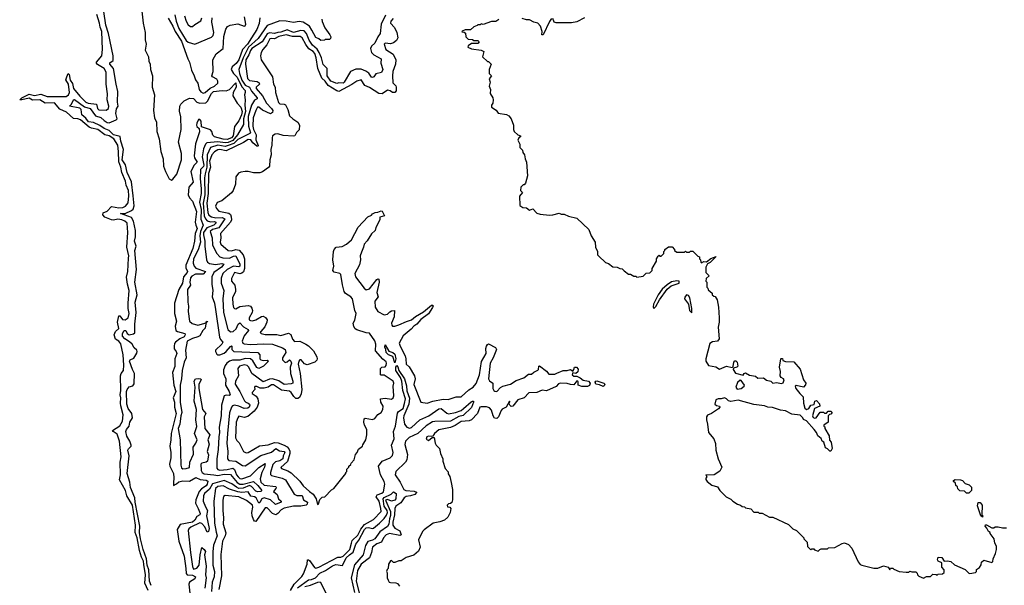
# Model space of a CAD drawing. Extents: x 1933546 to 2138868, y 524910 to 667279.
# Tile 382 of 466: x 2093084 to 2102433, y 555474 to 560848. Entities that reach past the tile are written whole.
import ezdxf

# ---------------------------------------------------------------- set-up
doc = ezdxf.new("R2010")
doc.units = 0

msp = doc.modelspace()

# ---------------------------------------------------------------- linework, layer by layer
at = {"layer": '0CON10XD'}
for points in [[(2094333, 555473), (2094317.8, 555515), (2094311, 555621), (2094295.8, 555665.8), (2094287, 555727), (2094255.8, 555815), (2094231, 555915), (2094220.3, 555975), (2094226.1, 556035), (2094180.2, 556265), (2094177.8, 556305), (2094135, 556402.5), (2094128.5, 556455), (2094105.3, 556535), (2094122.3, 556705), (2094111.9, 556758.1), (2094118, 556772), (2094141.9, 556795), (2094143.1, 556805), (2094131.2, 556845), (2094100.5, 556890.5), (2094091.4, 556935), (2094098.1, 556955), (2094124.8, 556985), (2094130, 557025), (2094156.2, 557065), (2094147.6, 557107.6), (2094113.7, 557153.7), (2094100.3, 557195), (2094099.1, 557315), (2094105, 557334.3), (2094125, 557360), (2094159.7, 557370.3), (2094171.8, 557388.2), (2094174.7, 557485), (2094154, 557524), (2094127.5, 557605), (2094133.8, 557615), (2094166.5, 557633.5), (2094195, 557678.8), (2094198.5, 557695), (2094195, 557708.8), (2094171.1, 557731.1), (2094152.9, 557765), (2094128.2, 557788.2), (2094081.3, 557815), (2094062, 557842), (2094059.3, 557865), (2094075, 557894.5), (2094090.8, 557895), (2094105.4, 557865), (2094125, 557854.8), (2094165, 557862.5), (2094176, 557874), (2094177.5, 557885), (2094177.8, 557955), (2094189.5, 558065), (2094180.3, 558165), (2094198.8, 558235), (2094178.9, 558355), (2094194.3, 558475), (2094178.6, 558655), (2094191.2, 558695), (2094174.2, 558744.2), (2094184.2, 558785), (2094182.8, 558845), (2094164.4, 558934.4), (2094146.8, 558966.8), (2094042, 559005), (2094085, 559007.5), (2094146.7, 559035), (2094162.2, 559047.8), (2094171.7, 559078.3), (2094160.8, 559175), (2094146.5, 559306.5), (2094103.3, 559395), (2094088.9, 559468.9), (2094057.8, 559515), (2094069.6, 559615), (2094044.8, 559695), (2094038.1, 559738.1), (2093975, 559754.5), (2093935, 559793.4), (2093885, 559812.7), (2093845, 559842.7), (2093785, 559870), (2093738.5, 559878.5), (2093713.5, 559913.5), (2093675, 559942.3), (2093666.9, 559995), (2093656.3, 560006.3), (2093556.2, 560025), (2093576.2, 560043.8), (2093593.6, 560086.4), (2093605, 560090), (2093701.1, 560021.1), (2093755, 560002.4), (2093805, 559935.4), (2093855, 559917.4), (2093885, 559889.5), (2093915, 559870.3), (2093935, 559866.4), (2093999.5, 559895), (2094008.2, 559905), (2093997.9, 559955), (2094005, 560000), (2094018.6, 560025), (2094013.5, 560065), (2094017, 560165), (2093998.8, 560235), (2093975, 560384), (2093939.3, 560425), (2093941.7, 560438.3), (2093970.3, 560459.7), (2093971.2, 560505), (2093928.1, 560715), (2093900.6, 560795), (2093882.3, 560925)], [(2094238, 560985), (2094255.8, 560815), (2094275.1, 560725), (2094275.2, 560655), (2094284.8, 560615), (2094276.9, 560556.9), (2094308.3, 560495), (2094310.7, 560455), (2094323.9, 560425), (2094325.5, 560375), (2094346.3, 560315), (2094341.9, 560205), (2094364.4, 560135), (2094354.3, 559985), (2094365.5, 559915), (2094383.2, 559875), (2094386.1, 559785), (2094409.4, 559715), (2094425.3, 559594.7)], [(2094302.8, 555425), (2094273.1, 555493.1), (2094277.9, 555575), (2094262.5, 555672.5), (2094258.7, 555705), (2094240.1, 555740.1), (2094220.5, 555805), (2094199.9, 555925), (2094179.9, 555975), (2094183.7, 556046.3), (2094154, 556235), (2094102.9, 556325), (2094089.5, 556375), (2094031, 556475), (2094042.4, 556525), (2094038.3, 556645), (2094047, 556695), (2094033, 556845), (2094009.5, 556909.5), (2093970.5, 556935), (2093964.6, 556945), (2094035, 556987.8), (2094061.9, 557035), (2094066.8, 557095), (2094045, 557180.7), (2094040.5, 557205), (2094045.9, 557255), (2094037.8, 557285), (2094043.6, 557325), (2094042.3, 557465), (2094046.7, 557485), (2094069.3, 557515), (2094073.7, 557565), (2094067.5, 557665), (2094045, 557768.5), (2094026.4, 557795), (2093993.8, 557813.8), (2093982.6, 557855), (2093994, 557885), (2094024.8, 557915), (2094012.7, 557975), (2094025, 558034.3), (2094035, 558035.6), (2094059.7, 557999.7), (2094085, 557995.5), (2094114.8, 558015), (2094123.7, 558055), (2094114.5, 558105), (2094114.2, 558155), (2094124.3, 558275), (2094107, 558335), (2094099.3, 558400.7), (2094111.4, 558455), (2094118.6, 558581.4), (2094119.3, 558605), (2094101.4, 558685), (2094111.7, 558825), (2094105.7, 558915), (2094083.4, 558935), (2094055, 558946.1), (2094015, 558952.2), (2093975, 558944.5), (2093955, 558947.1), (2093891.9, 558971.9), (2093873.1, 558995), (2093878.2, 559011.8), (2093915, 559029.5), (2093955, 559072.8), (2094025, 559061.1), (2094065, 559062.9), (2094087.9, 559075), (2094115, 559108.6), (2094119.8, 559175), (2094116.5, 559225), (2094096.3, 559275), (2094089.3, 559315), (2094052.9, 559395), (2094045.4, 559445), (2094025.7, 559495.7), (2094023.3, 559595), (2094015, 559654.7), (2093978.2, 559715), (2093933.7, 559745), (2093893.5, 559753.5), (2093825, 559804.9), (2093765, 559816), (2093745, 559826.2), (2093661.1, 559895), (2093635, 559904.6), (2093595, 559907.4), (2093530.1, 559970.1), (2093465, 559997.3), (2093415, 560056.3), (2093325, 560054.2), (2093275, 560087.4), (2093205, 560083.3), (2093175, 560102.7), (2093105, 560084.8), (2093084.3, 560085), (2093103.8, 560105), (2093175, 560140.2), (2093225, 560128.6), (2093285, 560141.1), (2093345, 560117.7), (2093525, 560117.7), (2093547.1, 560132.9), (2093556.4, 560155), (2093546.2, 560236.2), (2093521.4, 560275), (2093532.4, 560305), (2093545, 560335.6), (2093555, 560327.3), (2093564.4, 560274.4), (2093585, 560240.3), (2093596.6, 560195), (2093655, 560120.6), (2093713.2, 560063.2), (2093735, 560054.5), (2093814.3, 560044.3), (2093823.5, 560005), (2093835, 559991.8), (2093905, 559989.5), (2093926.5, 560005), (2093930.1, 560025), (2093914.2, 560085), (2093916.7, 560143.3), (2093904.3, 560234.3), (2093905, 560349.1), (2093885, 560384.7), (2093822.2, 560422.2), (2093813, 560435), (2093814.5, 560445.5), (2093865.2, 560505), (2093871, 560565), (2093865.7, 560735), (2093847.2, 560775), (2093841.7, 560815), (2093816.1, 560896.1)], [(2094493, 560863), (2094538.3, 560785), (2094559.1, 560735), (2094620.8, 560645), (2094679.4, 560475), (2094697, 560445), (2094715, 560369.2), (2094741.4, 560315), (2094752.2, 560275), (2094774.5, 560244.5), (2094787.1, 560185), (2094805, 560162.7), (2094825, 560151), (2094844.5, 560155), (2094892.1, 560197.9), (2094935, 560215.9), (2094965, 560244.6), (2094966.3, 560265), (2094955, 560283.8), (2094915, 560304), (2094910, 560315), (2094921.1, 560355), (2094918.4, 560465), (2094948.2, 560521.8), (2095017, 560575), (2095021.6, 560688.4), (2095041.2, 560758.8), (2095056.5, 560783.5), (2095083, 560797), (2095155, 560808.9), (2095215, 560786.7), (2095225, 560789.7), (2095232.2, 560805), (2095219.2, 560875)], [(2094556.9, 560895), (2094568.4, 560835), (2094595.8, 560765), (2094665, 560649.7), (2094685, 560633.3), (2094746.4, 560616.4), (2094905, 560680.9), (2094921.6, 560698.4), (2094927.5, 560725), (2094909.3, 560825), (2094910.7, 560865)], [(2094649.7, 560885), (2094665, 560831.9), (2094685, 560798.1), (2094705, 560782), (2094725, 560781.2), (2094747.7, 560802.3), (2094803.6, 560836.4), (2094813.8, 560865)], [(2095365.8, 560865), (2095358.1, 560811.9), (2095335.8, 560754.2), (2095286.4, 560673.6), (2095247.4, 560615), (2095199.7, 560565), (2095165.3, 560464.7), (2095139.1, 560430.9), (2095101.5, 560398.5), (2095092, 560375), (2095113.9, 560335), (2095150.7, 560300.7), (2095195, 560208.3), (2095224.8, 560175), (2095225.5, 560154.5), (2095219.2, 560135), (2095225.6, 560085.6), (2095220.9, 560035), (2095228.6, 559975), (2095209.5, 559905), (2095208.2, 559851.8), (2095152.7, 559755), (2095109.5, 559700.5), (2095065, 559681), (2095035, 559677.6), (2094965, 559687.6), (2094861.9, 559678.1), (2094847.6, 559665), (2094829.3, 559620.7), (2094818.1, 559545), (2094833, 559465), (2094828.6, 559451.4), (2094802.4, 559425), (2094797.5, 559335), (2094807.5, 559245), (2094805.9, 559195), (2094792.7, 559115), (2094807.7, 559045), (2094803.8, 558953.8), (2094826.8, 558895), (2094800.5, 558835), (2094795.1, 558795), (2094801.5, 558735), (2094779.3, 558660.7), (2094735.2, 558575.2), (2094730.8, 558535), (2094742.3, 558505), (2094757.1, 558487.1), (2094847.8, 558455), (2094825, 558431.5), (2094755, 558429.3), (2094718.4, 558411.6), (2094705, 558395.4), (2094699.6, 558355), (2094704.8, 558325), (2094677.9, 558285), (2094680.4, 558165), (2094687.5, 558125), (2094683.6, 558075), (2094698.1, 557985), (2094720.9, 557960.9), (2094775, 557945.9), (2094854.2, 557966.8), (2094855, 557975.9), (2094865, 557983.3), (2094867.9, 557977.9), (2094857.3, 557972.7), (2094854.2, 557966.8), (2094850.4, 557959.6), (2094844.3, 557915.7), (2094823.9, 557895), (2094794.5, 557845), (2094776.2, 557833.8), (2094725, 557819.4), (2094675, 557792.5), (2094657.9, 557707.9)], [(2095951.7, 560851.7), (2095955, 560830), (2095980.3, 560770.3), (2096030, 560705), (2096037.5, 560685), (2096035, 560670), (2096025, 560660), (2095985, 560660), (2095977, 560653), (2095945, 560650), (2095926.1, 560666.1), (2095895, 560678), (2095859.5, 560749.5), (2095834.6, 560784.6), (2095774.6, 560825.4), (2095738.9, 560831.1), (2095685, 560820.9), (2095615, 560834.2), (2095555, 560837.5), (2095435, 560792.4), (2095350.1, 560669.9), (2095256.2, 560585), (2095205.2, 560485), (2095164.8, 560375), (2095169.9, 560335), (2095195, 560271.6), (2095226.5, 560226.5), (2095265.3, 560205.3), (2095285, 560167.6), (2095340.2, 560105), (2095339.4, 560095), (2095315, 560082), (2095286.2, 560035), (2095253.3, 559926.7), (2095258, 559835), (2095276, 559774), (2095269.6, 559765), (2095155, 559708.6), (2095117.5, 559672.5), (2095065, 559650.8), (2095035, 559642.3), (2094965, 559653.9), (2094895, 559632.1), (2094864.3, 559565), (2094861, 559445), (2094846.1, 559383.9), (2094839.9, 559345), (2094841.5, 559185), (2094826.1, 559105), (2094835.3, 558985), (2094847.1, 558957.1), (2094865.1, 558935.1), (2094895, 558927.5), (2094935, 558929), (2094945.5, 558925), (2094947, 558915), (2094927.3, 558895), (2094860, 558870), (2094830.5, 558825), (2094828.4, 558805), (2094842.1, 558745), (2094841.6, 558695), (2094858.2, 558565), (2094866.4, 558545), (2094885, 558530.6), (2094945, 558520.9), (2095005, 558530.9), (2095023.2, 558525), (2094999.6, 558495), (2094927.9, 558445), (2094907.1, 558405), (2094907.5, 558335), (2094917.3, 558275), (2094910.9, 558215), (2094933.1, 558153.1), (2094944.4, 558095), (2094982.8, 557832.8), (2094990.3, 557810.3), (2095012.5, 557785), (2095002.5, 557765), (2094945, 557706.7), (2094942.9, 557695), (2094955, 557670.8), (2094965, 557663.5), (2094985, 557662.2), (2095025, 557680.5), (2095045.9, 557695), (2095085, 557744.2), (2095095, 557749.1), (2095100, 557745), (2095097.1, 557715), (2095116.2, 557696.2), (2095345, 557685.8), (2095364.6, 557665), (2095365.4, 557625.4), (2095372.9, 557615), (2095395, 557609.2), (2095435, 557614), (2095445.7, 557605), (2095398.2, 557555), (2095355, 557532.8), (2095335, 557544.7), (2095297.4, 557607.4), (2095275, 557626), (2095225, 557629), (2095175, 557614.5), (2095105, 557613.8), (2095075.6, 557604.4), (2095051.9, 557585), (2095035, 557562.5), (2095019.9, 557520.1), (2095019.1, 557485), (2095040.7, 557435), (2095037.2, 557375), (2095072.4, 557315), (2095082.2, 557285), (2095075, 557278.5), (2095045, 557281.3), (2095026.7, 557273.3), (2095001.6, 557185), (2094996.4, 557083.6), (2094978.5, 556975), (2094982.5, 556925), (2094973.5, 556885), (2094969.4, 556765), (2094956, 556675), (2094957.1, 556587.1), (2094964.8, 556574.8), (2094985, 556568.4), (2095055, 556573.1), (2095108, 556588), (2095124, 556574), (2095142.9, 556525), (2095157.1, 556505), (2095175, 556490), (2095195, 556487.1), (2095275, 556514.7), (2095355, 556593), (2095415, 556630), (2095407.2, 556595), (2095383.4, 556546.6), (2095368.7, 556485), (2095372.6, 556455), (2095405, 556424.2), (2095515, 556413.1), (2095520.4, 556405), (2095516.9, 556395), (2095494, 556365), (2095527.4, 556337.4), (2095541.1, 556295), (2095566, 556275), (2095565.6, 556265), (2095513.4, 556243.4), (2095465, 556284.8), (2095405, 556306.7), (2095381.9, 556295), (2095365, 556260.5), (2095355, 556253.1), (2095330.2, 556305), (2095315, 556314.5), (2095279.7, 556319.7), (2095255, 556361.2), (2095195, 556356.8), (2095155, 556361.8), (2095075, 556388.1), (2095015, 556418.5), (2094965, 556412.4), (2094944.7, 556395), (2094927.8, 556275), (2094933.5, 556065), (2094949.5, 555979.5), (2094958.4, 555945), (2094925.2, 555854.8), (2094917.4, 555795), (2094919, 555665), (2094935.1, 555604.9), (2094930.6, 555555), (2094911.7, 555505), (2094904.4, 555415.6)], [(2096558.6, 560891.4), (2096516.5, 560805), (2096506.9, 560715), (2096484.7, 560685.3), (2096457.5, 560625), (2096425.4, 560594.6), (2096415.2, 560575), (2096425, 560537.1), (2096446.6, 560515), (2096515.6, 560475), (2096513.7, 560433.7), (2096530.8, 560375), (2096518.8, 560345), (2096465.5, 560334.5), (2096445.5, 560304.5), (2096435, 560298.6), (2096425, 560301.9), (2096399.7, 560339.8), (2096369.9, 560359.9), (2096325, 560377.1), (2096275, 560378.4), (2096223.9, 560356.1), (2096165, 560252.4), (2096155, 560246), (2096115, 560249.1), (2096095, 560242.8), (2096038.8, 560265), (2096003.1, 560315), (2096003.4, 560383.4), (2095965, 560422.1), (2095948.6, 560485), (2095927.1, 560537.1), (2095907.6, 560567.6), (2095865, 560604.8), (2095833.9, 560653.9), (2095806, 560716), (2095785, 560742), (2095755, 560744.1), (2095685, 560726.2), (2095622.6, 560752.6), (2095565, 560729), (2095534.1, 560725.9), (2095505, 560715.9), (2095456.9, 560723.1), (2095435, 560714.3), (2095385, 560636.6), (2095287.5, 560575), (2095274.3, 560555), (2095261.1, 560515), (2095230.7, 560465), (2095229.1, 560425), (2095247.7, 560287.7), (2095265, 560271.3), (2095339.2, 560259.2), (2095358.1, 560248.1), (2095360.4, 560235), (2095329.4, 560205), (2095329, 560195), (2095390.7, 560125), (2095428.5, 560055), (2095476.7, 560005), (2095487.5, 559985), (2095483.6, 559965), (2095465, 559952.3), (2095389.4, 559989.4), (2095353.4, 560016.6), (2095341.8, 560015), (2095325, 559985.4), (2095301.9, 559915), (2095297.7, 559835), (2095304.3, 559805), (2095328.9, 559755), (2095327.4, 559707.4), (2095347.2, 559652.8), (2095345, 559641.9), (2095336.7, 559645), (2095299.1, 559679.1), (2095280.3, 559705), (2095255, 559709), (2095210, 559680), (2095045, 559601.8), (2094985, 559614.6), (2094965, 559610.3), (2094935, 559591.5), (2094907.1, 559562.9), (2094885.6, 559505), (2094894.9, 559445), (2094877.9, 559385), (2094875.3, 559195.3), (2094861.3, 559105), (2094870.6, 559015), (2094880.3, 558990.3), (2094905.4, 558975.4), (2094946.6, 558966.6), (2095008.3, 558968.3), (2095031.8, 558955), (2094975, 558871.7), (2094914.2, 558855), (2094892.6, 558835), (2094911.2, 558775), (2094914.1, 558704.1), (2094955.9, 558625.9)], [(2096631.5, 560858.5), (2096608.8, 560835), (2096605.9, 560815), (2096643.3, 560773.3), (2096666.1, 560725), (2096675.7, 560675), (2096660.9, 560649.1), (2096633.2, 560626.8), (2096605, 560618.6), (2096555, 560625.4), (2096545.8, 560615), (2096561.8, 560565), (2096595, 560541.9), (2096629.3, 560519.3), (2096654.8, 560465), (2096654, 560425), (2096627.7, 560355), (2096623.2, 560313.2), (2096628.1, 560248.1), (2096655, 560218.6), (2096660, 560205), (2096657.7, 560172.3), (2096645, 560156.1), (2096625, 560155.3), (2096601, 560171), (2096575, 560177.6), (2096525, 560144.4), (2096495, 560146.9), (2096405, 560204.1), (2096361.3, 560221.3), (2096325, 560275.5), (2096285, 560264.7), (2096239.4, 560230.6), (2096115, 560166.8), (2096095, 560172.6), (2096013.2, 560223.2), (2095985, 560262.9), (2095952.8, 560292.8), (2095915.7, 560385), (2095900.5, 560485), (2095886.5, 560525), (2095869.4, 560545), (2095829.7, 560569.7), (2095802, 560612), (2095765, 560674.6), (2095748.7, 560688.7), (2095675, 560688.6), (2095615, 560703.7), (2095545, 560686.7), (2095505, 560666.5), (2095475, 560669.7), (2095458.8, 560665), (2095431.2, 560608.8), (2095391.4, 560565), (2095375.7, 560535), (2095371.4, 560505), (2095377.5, 560465), (2095486.2, 560305), (2095494, 560235), (2095510, 560205), (2095512.5, 560155), (2095542, 560062), (2095555, 560049.4), (2095596.2, 560046.2), (2095609.2, 560039.2), (2095629.6, 559995), (2095644.6, 559935), (2095677.5, 559905), (2095724.4, 559874.4), (2095740.3, 559845), (2095738.8, 559801.2), (2095711.8, 559775), (2095695.5, 559745), (2095685, 559739.6), (2095585, 559748.1), (2095535, 559763.1), (2095509.7, 559760.3), (2095486.2, 559745), (2095480, 559725), (2095479.2, 559655), (2095468, 559615), (2095472.9, 559565), (2095460, 559515), (2095455.6, 559455), (2095448.2, 559441.8), (2095389.4, 559400.6), (2095365, 559393.1), (2095305, 559391.2), (2095255, 559406.7), (2095225, 559406.7), (2095185, 559400), (2095161.7, 559388.3), (2095137.5, 559355), (2095133.3, 559285), (2095110, 559225), (2095095, 559202.5), (2095003.6, 559126.4), (2094959.5, 559110.5), (2094945, 559077.5), (2094951.5, 559055), (2094975, 559029.5), (2095069.1, 559009.1), (2095086.1, 558996.1), (2095093.7, 558975), (2095094.9, 558945), (2095087, 558923), (2094991.2, 558815), (2094993.9, 558775), (2094988.2, 558735), (2094993.2, 558715), (2095064, 558654), (2095095, 558652.8), (2095137.2, 558662.8), (2095167.3, 558657.3), (2095205.2, 558615), (2095218.4, 558575), (2095218.8, 558485), (2095208.1, 558451.9), (2095195, 558439.1), (2095175, 558432.9), (2095125, 558445.4), (2095095, 558390), (2095095.5, 558365), (2095125.5, 558325), (2095133.3, 558285), (2095131.8, 558265), (2095105.7, 558205), (2095107.8, 558145), (2095115, 558114.2), (2095125, 558103.3), (2095135, 558102.2), (2095175, 558122.7), (2095255, 558131.5), (2095275, 558124.6), (2095287.8, 558107.8), (2095293.4, 558085), (2095290.4, 558065), (2095263.3, 558015), (2095264.6, 557995), (2095275, 557989.1), (2095295, 557987.1), (2095325, 557994.6), (2095380.7, 558029.3), (2095395, 558030), (2095419.3, 558019.3), (2095432.5, 557995), (2095430, 557975), (2095411.1, 557928.9), (2095372.9, 557885), (2095368.8, 557875), (2095377.5, 557865), (2095415, 557855.6), (2095525, 557857.8), (2095565, 557847.8), (2095635, 557870.9), (2095657.6, 557857.6), (2095675, 557814), (2095695, 557789.2), (2095745, 557792.9), (2095800, 557765), (2095825, 557750.5), (2095875, 557701.9), (2095906.7, 557645), (2095910, 557625), (2095906.7, 557613.3), (2095886.7, 557593.3), (2095815, 557568.9), (2095787.8, 557577.8), (2095757.5, 557615), (2095745, 557615.7), (2095735, 557604), (2095727.9, 557575), (2095747.1, 557485), (2095761.6, 557335), (2095757.6, 557292.4), (2095740.6, 557259.4), (2095725, 557248.4), (2095705, 557248), (2095686.4, 557266.4), (2095663.3, 557305), (2095645, 557320), (2095569.2, 557329.2), (2095495, 557379.5), (2095475, 557378.2), (2095442.1, 557357.9), (2095405, 557346.2), (2095368.3, 557348.3), (2095335, 557362.5), (2095318.3, 557361.7), (2095312.5, 557355), (2095317, 557333), (2095292.5, 557305), (2095292.5, 557295), (2095330.9, 557270.9), (2095346.9, 557246.9), (2095350.6, 557205), (2095339.6, 557165), (2095310.5, 557129.5), (2095251.3, 557078.7), (2095215, 557068.9), (2095165, 557081.2), (2095155.8, 557065), (2095138.1, 557025), (2095133.3, 556875), (2095145, 556850), (2095167.5, 556827.5), (2095210, 556745), (2095233.2, 556733.2), (2095255, 556734.5), (2095361.3, 556798.7), (2095445, 556807.8), (2095505, 556829.8), (2095537.3, 556827.3), (2095595, 556807), (2095625, 556789.3), (2095640.9, 556770.9), (2095649.8, 556749.8), (2095649.4, 556725), (2095628.3, 556651.7), (2095565, 556592.5), (2095570, 556585), (2095631.5, 556561.5), (2095662.7, 556542.7), (2095744.1, 556464.1), (2095775, 556420), (2095835, 556364.4), (2095870.8, 556340.8), (2095900, 556295), (2095911.7, 556241.7), (2095921.7, 556248.3), (2095935, 556290), (2095955, 556310), (2095980, 556315), (2096045, 556380)], [(2097635, 560850), (2097605, 560830), (2097565, 560830), (2097485, 560802.5), (2097465, 560807.5), (2097455, 560800), (2097435, 560800), (2097428.3, 560791.7), (2097395, 560780), (2097365, 560750), (2097315, 560750), (2097285, 560740), (2097281.7, 560731.7), (2097305, 560730), (2097318.3, 560718.3), (2097320, 560685), (2097341.7, 560661.7), (2097385, 560660), (2097395, 560650), (2097435, 560650), (2097448.3, 560638.3), (2097435, 560620), (2097375, 560620), (2097341.7, 560598.3), (2097340, 560585), (2097375, 560570), (2097467, 560557), (2097490, 560545), (2097480, 560495), (2097525, 560450), (2097535, 560450), (2097560, 560425), (2097542.5, 560375), (2097542.5, 560335), (2097562.5, 560315), (2097542.5, 560285), (2097552.5, 560255), (2097542.5, 560215), (2097553, 560183), (2097552.5, 560145), (2097577.5, 560105), (2097580, 560085), (2097577.5, 560055), (2097563, 560037), (2097562.5, 560015), (2097609.3, 559989.3), (2097628.3, 559958.3), (2097705, 559946.7), (2097730, 559935), (2097750, 559905), (2097772.5, 559845), (2097773.3, 559805), (2097780, 559785), (2097815, 559752.5), (2097840, 559745), (2097840, 559735), (2097823.6, 559726.4), (2097813.6, 559703.6), (2097832.5, 559665), (2097833, 559633), (2097858.3, 559608.3), (2097862.5, 559585), (2097877.5, 559565), (2097883.3, 559525), (2097896, 559495), (2097905.7, 559365), (2097887, 559293), (2097875, 559280), (2097865, 559280), (2097842.5, 559255), (2097840, 559225), (2097857.5, 559205), (2097828.3, 559171.7), (2097831.7, 559081.7), (2097863, 559063), (2097895, 559060), (2097925, 559037.5), (2097955, 559050), (2097995, 559010), (2098025, 559000), (2098115, 558990), (2098145, 558992.5), (2098205, 559010), (2098225, 559000), (2098255, 559000), (2098295, 558982.5), (2098375, 558962.5), (2098487.5, 558855), (2098510, 558795), (2098547.5, 558735), (2098552.5, 558685), (2098570, 558645), (2098570, 558615), (2098581.7, 558601.7), (2098645, 558540), (2098675, 558530), (2098715, 558500), (2098757, 558497), (2098783, 558483), (2098805, 558480), (2098825, 558462.5)], [(2098135, 560858.8), (2098115, 560831.4), (2098055, 560702.9), (2098042.9, 560705), (2098044.2, 560735), (2098030, 560785), (2098005, 560813.3), (2097965, 560823.3), (2097925, 560847.5), (2097895, 560847.5), (2097855, 560857.5)], [(2098446.1, 560863.9), (2098375, 560826.2), (2098325, 560816.7), (2098177, 560817), (2098157.5, 560825), (2098145, 560857.5)], [(2094425.3, 559594.7), (2094445.3, 559525), (2094449.8, 559455), (2094469.8, 559405), (2094505, 559334.2), (2094525, 559322), (2094539, 559331), (2094575, 559380.4), (2094619.7, 559515), (2094620.6, 559575), (2094590.9, 559685), (2094616.6, 559805), (2094613, 559925), (2094601.4, 559978.6), (2094605.5, 560025), (2094613.9, 560045), (2094645, 560076.2), (2094697, 560103), (2094735, 560097.3), (2094764.7, 560065), (2094795, 560053.1), (2094851.2, 560058.8), (2094867.9, 560072.1), (2094905.8, 560145), (2094925, 560165.4), (2095005.3, 560174.7), (2095045, 560170.9), (2095075.7, 560184.3), (2095135, 560246.9), (2095139.6, 560205), (2095111.1, 560155), (2095109.4, 560125), (2095149.1, 560055), (2095184.5, 560015), (2095196.2, 559975), (2095191.3, 559945), (2095165, 559887.9), (2095125, 559832.5), (2095112.1, 559745), (2095095, 559724), (2095055, 559708.4), (2095015, 559712.6), (2094934.9, 559734.9), (2094919, 559749), (2094907.2, 559785), (2094895, 559800.4), (2094810.9, 559830.9), (2094808.5, 559885), (2094795, 559898), (2094782, 559898), (2094765, 559866), (2094761.8, 559845), (2094765, 559833.8), (2094787.1, 559815), (2094791.6, 559781.6), (2094752.8, 559667.2), (2094740.5, 559555), (2094743.4, 559535), (2094770.9, 559495), (2094740.6, 559465), (2094710.3, 559405), (2094732.2, 559305), (2094688.8, 559255), (2094684.5, 559185), (2094696.5, 559155), (2094723.7, 559123.7), (2094761.6, 559025), (2094751.5, 558925), (2094755.8, 558895.8), (2094770.8, 558865), (2094751.9, 558815), (2094745.2, 558745), (2094727.7, 558675), (2094662.7, 558515), (2094660.4, 558490.4), (2094676, 558455), (2094674, 558445), (2094639.5, 558405), (2094629.3, 558345), (2094595, 558284.4), (2094555.6, 558155), (2094552.8, 558055), (2094572.9, 557985), (2094560.9, 557935), (2094566.4, 557896.4), (2094581.4, 557885), (2094652.2, 557865), (2094656.9, 557855), (2094645, 557833.3), (2094605, 557817.1), (2094565, 557784.7), (2094555, 557770), (2094550.1, 557745), (2094551.9, 557721.9), (2094570, 557695), (2094575.4, 557675), (2094556.4, 557625), (2094557.9, 557552.1), (2094536.3, 557495), (2094546.5, 557375), (2094566.4, 557316.4), (2094541.4, 557255), (2094555.2, 557215), (2094554, 557165), (2094570.7, 557105), (2094521.7, 556915), (2094520.2, 556855), (2094509.2, 556795), (2094520, 556735), (2094519.1, 556685), (2094505.6, 556625), (2094508.9, 556605), (2094544.8, 556535), (2094548.9, 556495), (2094543.9, 556446.1), (2094545, 556423.3), (2094573, 556437), (2094595, 556457.5), (2094633.3, 556466.7), (2094695, 556462.7), (2094757.6, 556497.6), (2094798.5, 556478.5), (2094855, 556473.2), (2094870, 556465), (2094865.6, 556435), (2094855, 556418.4), (2094810, 556390), (2094787.1, 556365), (2094756.8, 556285), (2094755, 556254.3), (2094779.8, 556205), (2094797.1, 556155), (2094794.4, 556145), (2094765, 556127.5), (2094746.9, 556093.1), (2094725, 556075.3), (2094607.2, 556052.8), (2094579.7, 556005), (2094594.2, 555895), (2094645, 555750), (2094663.3, 555633.3), (2094664.8, 555584.8), (2094675, 555574), (2094725, 555569.4), (2094752.5, 555555), (2094746.7, 555535), (2094698.1, 555505), (2094690.4, 555485), (2094710.3, 555315)], [(2096045, 556380), (2096066.4, 556393.6), (2096180, 556535), (2096180, 556545), (2096190, 556555), (2096191.7, 556578.3), (2096210, 556595), (2096210, 556605), (2096227, 556623), (2096230, 556635), (2096260, 556665), (2096273, 556717), (2096290, 556735), (2096301.7, 556768.3), (2096340, 556795), (2096341.7, 556808.3), (2096370, 556855), (2096380, 556905), (2096380, 556955), (2096358.8, 556995), (2096351.2, 557025), (2096353.9, 557056.1), (2096365, 557062.5), (2096435, 557050), (2096455, 557060), (2096484.1, 557095.9), (2096515, 557116.7), (2096531.2, 557145), (2096534, 557175), (2096512, 557215), (2096510, 557245), (2096555, 557252.5), (2096615, 557244), (2096630, 557255), (2096635.8, 557274.2), (2096630, 557365), (2096636.7, 557395), (2096631.2, 557415), (2096545, 557470), (2096515, 557470), (2096510, 557475), (2096510, 557535), (2096523, 557547), (2096555, 557550), (2096565, 557563.3), (2096567.7, 557585), (2096565, 557595.6), (2096531.2, 557621.2), (2096461.7, 557701.7), (2096465.7, 557765), (2096455, 557796.2), (2096405, 557870), (2096373, 557873), (2096285, 557902.5), (2096270.7, 557910.7), (2096258.3, 557931.7), (2096250, 557965), (2096267, 557993), (2096280, 558055), (2096266.1, 558086.1), (2096245.7, 558194.3), (2096228.8, 558215), (2096177, 558247), (2096166.4, 558266.4), (2096148.8, 558328.8), (2096135, 558427.5), (2096125, 558435.6), (2096069.3, 558449.3), (2096057.5, 558465), (2096066.2, 558505), (2096057.5, 558565), (2096062.5, 558645), (2096070, 558665), (2096090, 558685), (2096146.7, 558693.3), (2096186.1, 558713.9), (2096235, 558757.5), (2096296.7, 558875), (2096390, 558975), (2096425, 558990), (2096435, 559002.5), (2096460, 559015), (2096485, 559018.8), (2096515, 559032.5), (2096525, 559030), (2096547.5, 558985), (2096505, 558970), (2096504.2, 558945), (2096466.1, 558873.9), (2096460, 558845), (2096425.4, 558814.6), (2096384, 558746), (2096355, 558716), (2096350, 558685), (2096329.3, 558639.3), (2096317.3, 558605), (2096321.2, 558565), (2096311.2, 558518.8), (2096267.8, 558435), (2096273.3, 558405), (2096355, 558296), (2096375, 558280), (2096405, 558292.2), (2096475, 558378.8), (2096485, 558386.7), (2096495, 558382.5), (2096498.6, 558355), (2096475.8, 558255), (2096488.8, 558215), (2096455.8, 558175), (2096458.6, 558115), (2096485, 558076), (2096545, 558043.8), (2096575, 558051.2), (2096597.1, 558072.9), (2096615, 558080.8), (2096643.3, 558083.3), (2096640, 558025), (2096614.4, 557965), (2096616.1, 557946.1), (2096625, 557936.7), (2096645, 557935.8), (2096685, 557948.5), (2096758.2, 557981.7), (2096804.4, 557995), (2096841.3, 558028.7), (2096917.2, 558072.8), (2096995, 558134.2), (2097005.5, 558135.5), (2097009.7, 558129.7), (2097005.3, 558114.7), (2096965.9, 558054.1), (2096892.1, 557997.9), (2096855.6, 557954.3), (2096825, 557937.5), (2096802.2, 557907.8), (2096725.7, 557845), (2096687.5, 557775), (2096696, 557745), (2096744.2, 557654.2), (2096752, 557625), (2096752.9, 557575), (2096780.8, 557550.8), (2096833.6, 557463.6), (2096838.9, 557435), (2096825, 557383.3), (2096893.3, 557215), (2096953, 557203), (2097007.5, 557222.5), (2097105, 557243.3), (2097151.9, 557238.1), (2097230, 557265), (2097275, 557266.2), (2097350.3, 557329.7), (2097390, 557355), (2097418.2, 557391.8), (2097450.6, 557475), (2097470.1, 557599.9), (2097514.8, 557675), (2097511.1, 557725), (2097515.3, 557745), (2097525, 557762.7), (2097535, 557766.7), (2097602.1, 557732.1), (2097610.4, 557715), (2097579.2, 557635), (2097550.2, 557585), (2097536.1, 557436.1), (2097545, 557417.8), (2097577.5, 557395), (2097577.7, 557345), (2097585, 557325.7), (2097595, 557317.3), (2097615, 557316.2), (2097648.2, 557351.8), (2097672.9, 557367.2), (2097744.8, 557385.2), (2097799.4, 557420.6), (2097870, 557445), (2097915, 557479.2), (2097945, 557480), (2097965, 557499.2), (2098005, 557517.5), (2098011.4, 557525), (2098014.5, 557555.5), (2098021.2, 557558.8), (2098085, 557508.5), (2098108.6, 557478.6), (2098165, 557480.3), (2098185, 557488.2), (2098245, 557516.1), (2098283.9, 557516.1), (2098315, 557523.8), (2098335, 557510), (2098347, 557523), (2098353.3, 557545), (2098370, 557545), (2098387.3, 557527.3), (2098385, 557503.3), (2098365, 557486.7), (2098335, 557492.5), (2098328.8, 557475), (2098345, 557460), (2098375, 557460), (2098405, 557445.5), (2098434, 557424), (2098485, 557414.4), (2098499.5, 557395), (2098495, 557373.6), (2098475, 557363.6), (2098422.6, 557362.6), (2098387, 557377), (2098386.8, 557406.8), (2098375, 557416.7), (2098345, 557378.8), (2098315, 557380.4), (2098282.5, 557392.5), (2098215, 557395.9), (2098200.4, 557389.6), (2098176.7, 557363.3), (2098087.7, 557322.3), (2098045, 557327.1), (2097995, 557305.7), (2097917.9, 557302.1), (2097875, 557256.2), (2097812.5, 557235), (2097765, 557174.5), (2097752.1, 557172.1), (2097736.7, 557185), (2097730, 557205), (2097738, 557215), (2097735, 557222.5), (2097704.4, 557165.7), (2097665, 557146.4), (2097655.3, 557135), (2097629.7, 557075), (2097615, 557058.9), (2097592.7, 557062.7), (2097580, 557085), (2097565, 557138.6), (2097545, 557160.8), (2097515, 557170.9), (2097465, 557170.9), (2097453.6, 557165), (2097432.4, 557107.6), (2097374.2, 557045.8), (2097351.9, 557038.1), (2097275, 557029.6), (2097217.7, 556992.3), (2097175, 556972.9), (2097065, 556950.6), (2097023.8, 556915), (2097008.3, 556891.7), (2096995, 556887.5), (2096965, 556892), (2096948.8, 556885), (2096943.3, 556863.3), (2096965, 556850), (2097001.7, 556878.3), (2097018.3, 556878.3), (2097030, 556825), (2097040, 556805), (2097070, 556775), (2097080, 556725), (2097102.5, 556675), (2097102.5, 556655), (2097123, 556583), (2097151.7, 556551.7), (2097153, 556533), (2097167, 556507), (2097181.7, 556451.7), (2097192.5, 556385), (2097192.5, 556285), (2097188.3, 556261.7), (2097175, 556250), (2097155, 556247.5), (2097143.8, 556235), (2097145, 556220), (2097167, 556217), (2097177.5, 556205), (2097172.5, 556165), (2097149.3, 556120.7), (2097117, 556093), (2097075, 556077.5), (2097010, 556065), (2096925, 556002.5), (2096907.5, 555985), (2096872, 555905), (2096887.5, 555835), (2096872.4, 555797.6), (2096825, 555760), (2096753, 555737), (2096705, 555707.5), (2096683, 555707), (2096645, 555690), (2096635, 555690), (2096615, 555710), (2096605, 555707.5), (2096587.5, 555675), (2096582.5, 555635), (2096572.5, 555625), (2096567.5, 555605), (2096573, 555593), (2096573.8, 555545), (2096582.3, 555522.3), (2096593.8, 555505), (2096605, 555500), (2096655, 555498), (2096671.4, 555491.4), (2096690, 555465)], [(2098825, 558462.5), (2098865, 558430), (2098885, 558430), (2098915, 558410), (2098935, 558410), (2098945, 558402.5), (2099005, 558410), (2099031.7, 558438.3), (2099068.3, 558441.7), (2099090, 558465), (2099090, 558485), (2099130, 558555), (2099130, 558575), (2099145, 558600), (2099155, 558610), (2099161.7, 558601.7), (2099175, 558600), (2099200, 558625), (2099200, 558645), (2099210, 558655), (2099210, 558665), (2099245, 558690), (2099278.3, 558688.3), (2099300, 558665), (2099300, 558655), (2099325, 558640), (2099395, 558640), (2099405, 558650), (2099415, 558640), (2099445, 558640), (2099455, 558650), (2099477, 558647), (2099521.7, 558601.7), (2099540, 558595), (2099540, 558575), (2099547, 558567), (2099550, 558545), (2099558.3, 558538.3), (2099580.7, 558549.3), (2099605, 558547.5), (2099645, 558578.8), (2099697, 558597), (2099638.8, 558541.2), (2099615, 558527.5), (2099597.5, 558495), (2099600, 558445), (2099630, 558415), (2099601.7, 558388.3), (2099600, 558365), (2099610, 558355), (2099610, 558305), (2099618.3, 558298.3), (2099621.7, 558281.7), (2099658.3, 558248.3), (2099660, 558235), (2099675, 558220), (2099688.3, 558218.3), (2099706.7, 558185), (2099720, 558115), (2099726.4, 558013.6), (2099726.2, 557975), (2099716.2, 557925), (2099725.8, 557815), (2099711.2, 557795), (2099662.3, 557787.7), (2099637.7, 557772.4), (2099597.5, 557625), (2099597.5, 557605), (2099623.9, 557563.9), (2099695, 557550), (2099728.3, 557528.3), (2099795, 557556.2), (2099847.5, 557542.5), (2099857, 557553), (2099866, 557595), (2099874.5, 557605.5), (2099885, 557607.5), (2099895.8, 557595), (2099903.3, 557555), (2099893.9, 557546.1), (2099861.7, 557538.3), (2099857.5, 557525), (2099879.3, 557489.3), (2099955, 557470), (2099963.6, 557486.4), (2099975, 557492.5), (2100015, 557472), (2100069.6, 557459.5), (2100093.5, 557443.5), (2100145.9, 557445.9), (2100175, 557423.1), (2100215, 557414), (2100235, 557394.3), (2100269.2, 557400.8), (2100317.3, 557392.7), (2100331.7, 557398.3), (2100343.3, 557425), (2100337.5, 557435), (2100315, 557448), (2100305.7, 557465), (2100308, 557505), (2100298.8, 557545), (2100310, 557625), (2100315, 557630), (2100328.3, 557628.3), (2100330.7, 557610.7), (2100355, 557601.2), (2100435, 557596.7), (2100496, 557526), (2100525, 557427.5), (2100550, 557395), (2100545, 557377.5), (2100525, 557356.7), (2100456.7, 557373.3), (2100446.7, 557365), (2100454.3, 557345), (2100492, 557295), (2100522.5, 557265), (2100526.9, 557205), (2100538.5, 557158.5), (2100555, 557145.8), (2100577.5, 557152.5), (2100597.5, 557185), (2100628.3, 557191.7), (2100632.5, 557225), (2100648.3, 557228.3), (2100678.3, 557198.3), (2100680, 557175), (2100630, 557155), (2100611.2, 557085), (2100618, 557068), (2100635, 557062), (2100646.7, 557065), (2100685, 557120), (2100715, 557120), (2100725, 557110), (2100745, 557110), (2100761.7, 557128.3), (2100785, 557130), (2100797, 557117), (2100785, 557100), (2100771.7, 557098.3), (2100760, 557085), (2100760, 557025), (2100720, 556995), (2100720, 556985), (2100728.3, 556978.3), (2100730, 556965), (2100770, 556895), (2100773, 556853), (2100790, 556835), (2100797.5, 556775), (2100785, 556750), (2100775, 556750), (2100755, 556770), (2100735, 556780), (2100720, 556835), (2100703.6, 556843.6), (2100695, 556870), (2100663.6, 556893.6), (2100650, 556925), (2100627.5, 556955), (2100556.4, 557036.4), (2100525, 557050), (2100520, 557065), (2100495, 557090), (2100415, 557100), (2100355, 557132.5), (2100308.3, 557138.3), (2100233, 557163), (2100187, 557167), (2100155, 557180), (2100055, 557192.5), (2099905, 557233.3), (2099835, 557220), (2099815, 557226.7), (2099796.7, 557246.7), (2099775, 557254.4), (2099745.5, 557244.5), (2099715, 557246.3), (2099694.8, 557235.2), (2099685.5, 557195), (2099701.4, 557181.5), (2099730, 557175), (2099733.3, 557165), (2099720.3, 557149.7), (2099654.2, 557105.8), (2099615, 557091.2), (2099605.8, 557074.2), (2099604.3, 557045), (2099615.5, 557005.6), (2099624.5, 556925), (2099675.5, 556865), (2099689.8, 556819.8), (2099695, 556756.7), (2099717.7, 556675), (2099751.2, 556595), (2099730.6, 556559.4), (2099677.7, 556522.3), (2099615, 556520), (2099600, 556525), (2099607.5, 556505), (2099598.3, 556491.7), (2099598.3, 556478.3), (2099610.7, 556460.7), (2099656.4, 556426.4), (2099708.3, 556408.3), (2099732.5, 556375), (2099792.5, 556315), (2099835, 556292.5), (2099855, 556272.5), (2099900, 556245), (2099927, 556237), (2099943, 556223), (2099965, 556220), (2099975, 556210), (2100025, 556200), (2100055, 556170), (2100095, 556170), (2100105, 556160), (2100135, 556160), (2100205, 556120), (2100235, 556120), (2100385, 556052.5), (2100425, 556010), (2100460, 555995), (2100530, 555925), (2100530, 555915), (2100560, 555885), (2100563, 555843), (2100595, 555810), (2100605, 555820), (2100625, 555820), (2100631.7, 555811.7), (2100665, 555800), (2100680, 555815), (2100695, 555820), (2100755, 555820), (2100765, 555830), (2100825, 555832.5), (2100895, 555872.5), (2100915, 555876.2), (2100955, 555862.5), (2100986.7, 555826.7), (2101046.4, 555696.4), (2101065, 555672.5), (2101080, 555665), (2101195, 555636.2), (2101233, 555637), (2101285, 555658.8), (2101330, 555645), (2101345, 555620), (2101353, 555637), (2101375, 555637.5), (2101385, 555627.5), (2101435, 555606.2), (2101502.5, 555597.5), (2101525, 555600), (2101535, 555610), (2101555, 555602.5), (2101591.7, 555601.7), (2101605, 555590), (2101607.5, 555575), (2101620.7, 555560.7), (2101665, 555542.5), (2101693.6, 555556.4), (2101731.7, 555558.3), (2101755, 555580), (2101785, 555577.5), (2101795, 555570), (2101805, 555580), (2101847, 555583), (2101862.5, 555595), (2101861.7, 555621.7), (2101840, 555645), (2101838.3, 555688.3), (2101805, 555702.5), (2101797.5, 555715), (2101805, 555740), (2101838.3, 555738.3), (2101862.5, 555702.5), (2101895, 555707.5), (2101925, 555700), (2101959.3, 555669.3), (2102060, 555625), (2102095, 555590), (2102107, 555587), (2102160, 555595), (2102170, 555605), (2102170, 555625), (2102196.4, 555643.6), (2102211.7, 555668.3), (2102217.5, 555695), (2102238.3, 555711.7), (2102315, 555690), (2102325, 555700), (2102327.5, 555725), (2102350, 555775), (2102360, 555815), (2102357.5, 555845), (2102342.5, 555875), (2102337, 555917), (2102300, 555965), (2102300, 555975), (2102282.5, 555985), (2102268.3, 556018.3), (2102250, 556035), (2102255, 556050), (2102265, 556050), (2102315, 556020), (2102335, 556020), (2102345, 556030), (2102375, 556030), (2102415, 556020), (2102455, 556020)], [(2094955.9, 558625.9), (2094983.9, 558593.9), (2095014.5, 558584.5), (2095075, 558582.3), (2095115, 558601.1), (2095135, 558603.3), (2095173.5, 558525), (2095173.8, 558506.2), (2095165, 558498.9), (2095115, 558505.4), (2095054.3, 558475.7), (2095011.7, 558435), (2094997.8, 558392.2), (2094997.1, 558345), (2095021, 558275), (2095012.8, 558195), (2095020.7, 558065), (2095060, 557905), (2095085, 557881.1), (2095110, 557885), (2095139, 557911), (2095160, 557955), (2095175, 557967.5), (2095210.4, 557930.4), (2095252.5, 557905), (2095257.8, 557895), (2095215, 557845.4), (2095196.2, 557795), (2095201.5, 557775), (2095217.1, 557767.1), (2095275, 557760.8), (2095403, 557767), (2095485, 557764.3), (2095581.1, 557731.1), (2095603.8, 557715), (2095610, 557685), (2095580.2, 557635), (2095580.7, 557615), (2095605, 557591.8), (2095624.3, 557595.7), (2095645, 557616.4), (2095659, 557605), (2095663.9, 557585), (2095653.2, 557545), (2095655.8, 557485.8), (2095677.1, 557415), (2095676.2, 557395), (2095662.6, 557387.4), (2095595, 557382.3), (2095545.6, 557415.6), (2095485, 557435.5), (2095455, 557432), (2095395, 557407.1), (2095289.3, 557485), (2095261.2, 557545), (2095245, 557562.8), (2095215, 557567.6), (2095170, 557555), (2095154.3, 557535), (2095161.1, 557465), (2095134.8, 557415), (2095130.8, 557385), (2095175, 557316), (2095217.3, 557227.3), (2095232.7, 557212.7), (2095254.3, 557204.3), (2095265.9, 557195.9), (2095269.3, 557185), (2095263.9, 557166.1), (2095251.5, 557158.5), (2095215, 557152.7), (2095165, 557177.2), (2095125, 557184.9), (2095105, 557180.2), (2095094.3, 557165.7), (2095076.7, 557113.3), (2095056.4, 556915), (2095051, 556825), (2095060.4, 556745), (2095056, 556675), (2095069.6, 556659.6), (2095135, 556652.1), (2095201, 556611), (2095225, 556607.9), (2095375, 556706.3), (2095475, 556740.5), (2095515, 556773), (2095551, 556751), (2095595, 556746.7), (2095602.2, 556735), (2095586.8, 556705), (2095581.9, 556675), (2095555, 556657.6), (2095512.6, 556647.4), (2095488.8, 556621.2), (2095466, 556545), (2095467, 556527), (2095475, 556516.2), (2095575, 556492.1), (2095606.7, 556476.7), (2095691, 556341), (2095715, 556327), (2095765, 556326.2), (2095778.8, 556285), (2095817.3, 556265), (2095814.8, 556245), (2095805, 556234.6), (2095755, 556226.1), (2095685, 556226.6), (2095595, 556205.8), (2095568.1, 556191.9), (2095535, 556154.8), (2095515, 556144.5), (2095485, 556156), (2095435, 556209.8), (2095415, 556210.8), (2095325, 556078.8), (2095315, 556082.5), (2095305, 556098.4), (2095290.6, 556135), (2095288.3, 556165), (2095299, 556215), (2095295.5, 556235), (2095238.9, 556278.9), (2095165, 556315.4), (2095035, 556327.6), (2095020.9, 556319.1), (2095013.4, 556283.4), (2095011.7, 556185), (2095020.2, 556115), (2095015.2, 556055), (2095042.3, 555972.3), (2095035.5, 555945), (2095010.7, 555895), (2094994.3, 555765.7), (2095000.7, 555565), (2094975.4, 555435)], [(2099105, 558102.5), (2099125, 558124), (2099158.9, 558185), (2099231.4, 558288.6), (2099270.9, 558319.1), (2099345, 558344.4), (2099345, 558363.8), (2099325, 558367.8), (2099273.8, 558356.2), (2099231.3, 558328.7), (2099183.8, 558286.2), (2099147.1, 558235), (2099101.4, 558145), (2099098.3, 558118.3), (2099105, 558102.5)], [(2099465, 558062.5), (2099465.7, 558105), (2099446, 558205), (2099435, 558226.7), (2099415, 558232.5), (2099398.3, 558211.7), (2099397.5, 558195), (2099433.8, 558145), (2099443.3, 558085), (2099465, 558062.5)], [(2096645, 557588.8), (2096627.7, 557647.7), (2096584.6, 557665), (2096565, 557684.6), (2096561.2, 557715), (2096551.6, 557735), (2096555, 557758.8), (2096589.7, 557699.7), (2096628.5, 557685), (2096645, 557670), (2096657.1, 557625), (2096645, 557588.8)], [(2094657.9, 557707.9), (2094666.1, 557635), (2094645, 557595.4), (2094627, 557515), (2094621.3, 557435), (2094608.8, 557375), (2094607.4, 557215), (2094624.4, 557115.6), (2094612.7, 557085), (2094604.1, 557005.9), (2094590.5, 556965), (2094609.2, 556855), (2094613.4, 556616.6), (2094620.4, 556590.4), (2094631.8, 556581.8), (2094666.3, 556583.7), (2094696.2, 556593.8), (2094700.4, 556645), (2094735, 556720), (2094731.1, 556785), (2094757, 556825), (2094767.8, 556855), (2094745.2, 556915), (2094767.7, 556982.3), (2094757, 557045), (2094761.7, 557145), (2094740.9, 557225), (2094751.2, 557355), (2094740.4, 557415), (2094755, 557435.5), (2094785, 557439.5), (2094804.6, 557434.6), (2094807.5, 557425), (2094786.6, 557385), (2094784.7, 557345), (2094820, 557145), (2094852.1, 557105), (2094834.6, 557075), (2094843.3, 556965), (2094889, 556905), (2094871.6, 556855), (2094883, 556815), (2094863.1, 556745), (2094877.1, 556715), (2094866.2, 556655), (2094855, 556643.3), (2094815, 556635.2), (2094804, 556625), (2094808.4, 556565), (2094817.4, 556545), (2094835, 556533.2), (2094927.7, 556522.3), (2094965, 556518.9), (2095025, 556529.1), (2095085, 556525.9), (2095150.4, 556450.4), (2095175, 556435.1), (2095205, 556435.7), (2095305, 556459.8), (2095345, 556423.3), (2095382.7, 556375), (2095374.6, 556365.4), (2095345, 556363.3), (2095325, 556368.7), (2095283.7, 556413.7), (2095265, 556422.3), (2095205, 556396.7), (2095165, 556395.4), (2095141.9, 556405), (2095097.4, 556437.4), (2095025, 556469.5), (2094915, 556437), (2094885, 556387.3), (2094837.8, 556345), (2094828.6, 556325), (2094827.4, 556275), (2094848.2, 556218.2), (2094867.5, 556185), (2094859.1, 556135), (2094881.9, 556015), (2094876.2, 555983.8), (2094865, 555978.5), (2094840.7, 556030.7), (2094815, 556062.5), (2094795, 556067.2), (2094709.7, 556025), (2094690.2, 556009.8), (2094683.3, 555993.3), (2094704.8, 555785.2), (2094725, 555654), (2094735, 555627.5), (2094765, 555636.7), (2094788.2, 555665), (2094799.3, 555765), (2094815, 555832), (2094835, 555815.4), (2094847.1, 555795), (2094839.8, 555765), (2094853.4, 555655), (2094847.9, 555575), (2094854.1, 555545), (2094842, 555448)], [(2095655.2, 555425), (2095689.8, 555485), (2095761.9, 555558.1), (2095778.1, 555581.9), (2095813.6, 555675), (2095816.2, 555715), (2095825, 555717.3), (2095835, 555709.2), (2095882.1, 555642.1), (2095895, 555638.3), (2095925, 555647.3), (2096105, 555741.1), (2096135, 555742.3), (2096155, 555750.9), (2096217.6, 555815), (2096235.6, 555875), (2096241.5, 555898.5), (2096295, 555951.6), (2096322.5, 556007.5), (2096359, 556051), (2096445, 556099.8), (2096515.4, 556174.7), (2096514.4, 556205), (2096496.1, 556275), (2096467.5, 556315), (2096477.8, 556332.2), (2096521.4, 556348.6), (2096538.1, 556361.9), (2096550.7, 556435), (2096545, 556459.2), (2096509.1, 556525), (2096490.4, 556605), (2096525, 556653.9), (2096600.8, 556685), (2096625, 556707.8), (2096629.3, 556735), (2096615.2, 556805.2), (2096639.6, 556865), (2096633.8, 556935), (2096651.9, 556985), (2096671.6, 557108.4), (2096680.7, 557125), (2096724, 557155), (2096737.9, 557202.1), (2096746.9, 557245), (2096722.7, 557325), (2096713.4, 557415), (2096699.2, 557449.2), (2096654.6, 557515), (2096655, 557547.5), (2096665, 557561.4), (2096675, 557549.4), (2096685.3, 557515), (2096738.1, 557435), (2096757.7, 557367.7), (2096761.5, 557321.5), (2096785, 557252.5), (2096780.1, 557195), (2096732.7, 557085), (2096729.4, 557065), (2096737.3, 557005), (2096760.7, 556975), (2096785, 556966.8), (2096805, 556973.5), (2096884.7, 557045.3), (2096969.1, 557085), (2097065, 557151.1), (2097085, 557153.8), (2097139.2, 557109.2), (2097155, 557103.1), (2097223.1, 557116.9), (2097275, 557136.2), (2097296.7, 557153.3), (2097371.8, 557218.2), (2097385, 557224.5), (2097392.7, 557222.7), (2097394.5, 557214.5), (2097375, 557162.1), (2097295, 557087.5), (2097252.5, 557077.5), (2097175, 557033.9), (2097025, 557031.8), (2097005, 557026.1), (2096945, 556990.7), (2096864.3, 556915), (2096782.4, 556877.6), (2096746.6, 556845), (2096742.6, 556812.6), (2096766.5, 556716.5), (2096759, 556665), (2096747, 556645), (2096656.7, 556555), (2096648.1, 556525), (2096695.5, 556455.5), (2096730.2, 556385), (2096751.4, 556375), (2096828.5, 556368.5), (2096850.3, 556360.3), (2096852.1, 556355), (2096835, 556337.8), (2096794.5, 556324.4), (2096755, 556316.5), (2096736.2, 556305), (2096702.6, 556257.4), (2096657.2, 556225), (2096646.2, 556205), (2096644.2, 556145), (2096627.5, 556075), (2096626.5, 556045), (2096645, 556016), (2096695, 555993.2), (2096705, 555954), (2096695, 555948.7), (2096595, 555965.6), (2096565, 555952.4), (2096538.7, 555925), (2096520.6, 555885), (2096475, 555866.7), (2096435, 555836.5), (2096425.5, 555785), (2096404.5, 555735), (2096327.7, 555675), (2096290.9, 555615), (2096279.7, 555515), (2096310.1, 555390.1)], [(2098625, 557362.5), (2098588.3, 557378.3), (2098554.6, 557384.6), (2098548.6, 557405), (2098555, 557414), (2098565, 557415.5), (2098630, 557395), (2098639.2, 557385), (2098635, 557370), (2098625, 557362.5)], [(2099898.1, 557338.1), (2099935, 557343.1), (2099963.5, 557365), (2099966.4, 557375), (2099935, 557420), (2099925, 557422.5), (2099898.3, 557401.7), (2099882.9, 557355), (2099898.1, 557338.1)], [(2102095, 556350), (2102075, 556350), (2102055, 556370), (2102011.7, 556371.7), (2101991.7, 556391.7), (2101988.3, 556408.3), (2101971.7, 556421.7), (2101970, 556445), (2101951.7, 556461.7), (2101951.7, 556468.3), (2101965, 556480), (2102017, 556477), (2102035, 556470), (2102061.7, 556441.7), (2102098.3, 556428.3), (2102120, 556405), (2102120, 556375), (2102095, 556350)], [(2095720.9, 555449.1), (2095825, 555527.3), (2095855, 555529.5), (2095893.5, 555545), (2095935, 555590.2), (2095989, 555615), (2096055, 555660.2), (2096085, 555670.3), (2096148.4, 555661.6), (2096184.7, 555735.3), (2096214.4, 555765), (2096251.8, 555788.2), (2096275.4, 555865), (2096305.4, 555904.6), (2096358.1, 556005), (2096375, 556019.4), (2096394.9, 556024.9), (2096435, 556013.3), (2096445, 556015.8), (2096500.3, 556065), (2096545, 556108.8), (2096568.6, 556141.4), (2096576, 556165), (2096572.6, 556185), (2096546, 556225), (2096535.5, 556295), (2096545, 556307), (2096610.5, 556339.5), (2096635, 556363.6), (2096657.5, 556345), (2096654.1, 556295), (2096645, 556282.5), (2096615, 556272.8), (2096575, 556290), (2096558.3, 556281.7), (2096605.3, 556175.3), (2096605, 556136.2), (2096595.1, 556105), (2096590.3, 556055), (2096575, 556031.4), (2096505, 555982.9), (2096455, 555916.5), (2096435, 555903.6), (2096390.4, 555889.6), (2096368.7, 555851.3), (2096346.7, 555765), (2096262.2, 555667.8), (2096231.6, 555545), (2096264.3, 555405.7)], [(2102225, 556120), (2102210, 556135), (2102178.3, 556228.3), (2102185, 556260), (2102205, 556260), (2102222.5, 556235), (2102220, 556145), (2102230, 556135), (2102225, 556120)], [(2095793.1, 555463.1), (2095845.7, 555474.3), (2095915, 555505.2), (2095936.5, 555506.5), (2095995, 555397.5)]]:
    msp.add_lwpolyline(points, dxfattribs=at)

doc.saveas('drawing.dxf')
